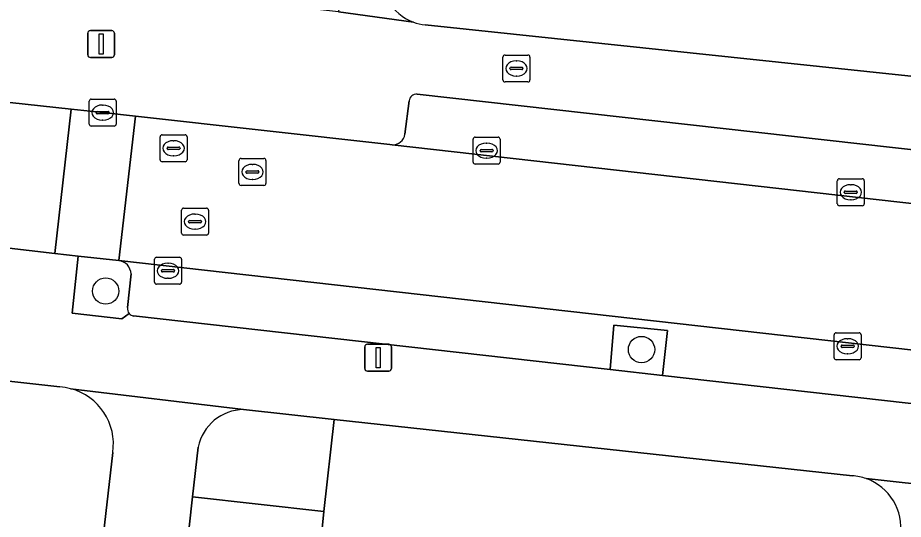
# Model space of a CAD drawing. Extents: x 161928 to 163071, y 386474 to 387428.
# Drawn here: x 162257.19 to 162290.09, y 387263.17 to 387281.8 of the extents above; entities that cross this region are included whole.
import ezdxf

# ---------------------------------------------------------------- set-up
doc = ezdxf.new("R2010")
doc.units = 0
for name, color, linetype in [('IMGEO_Boom', 7, 'Continuous'), ('IMGEO_Brandkraan', 7, 'Continuous'), ('IMGEO_Erf', 7, 'Continuous'), ('IMGEO_Groenvoorziening', 7, 'Continuous'), ('IMGEO_Kolk', 7, 'Continuous'), ('IMGEO_Lichtmast', 7, 'Continuous'), ('IMGEO_Parkeervlak_open', 7, 'Continuous'), ('IMGEO_Rijbaan_lokaal_open', 7, 'Continuous'), ('IMGEO_Rioolput', 7, 'Continuous'), ('IMGEO_Voetpad_open', 7, 'Continuous')]:
    doc.layers.add(name, color=color, linetype=linetype)

msp = doc.modelspace()

# ---------------------------------------------------------------- linework, layer by layer
at = {"layer": 'IMGEO_Boom'}
for centre in [(162260.46, 387271.648), (162280.364, 387269.474)]:
    msp.add_circle(centre, 0.489, dxfattribs=at)
at = {"layer": 'IMGEO_Brandkraan'}
for p, q in [((162275.218, 387279.491), (162275.218, 387280.343)), ((162275.293, 387280.417), (162276.145, 387280.417)), ((162276.219, 387280.343), (162276.219, 387279.491)), ((162275.477, 387279.911), (162275.477, 387279.923)), ((162275.915, 387279.874), (162275.517, 387279.874)), ((162275.52, 387279.96), (162275.918, 387279.96)), ((162275.706, 387280.197), (162275.731, 387280.197)), ((162275.961, 387279.923), (162275.961, 387279.911)), ((162275.729, 387279.637), (162275.704, 387279.637)), ((162276.145, 387279.417), (162275.293, 387279.417))]:
    msp.add_line(p, q, dxfattribs=at)
for points in [[(162275.218, 387279.491), (162275.218, 387280.343)], [(162275.293, 387280.417), (162276.145, 387280.417)], [(162276.219, 387280.343), (162276.219, 387279.491)], [(162276.145, 387279.417), (162275.293, 387279.417)]]:
    msp.add_lwpolyline(points, dxfattribs=at)
for centre, radius, start, end in [((162275.295, 387280.341), 0.0765, 91.552, 178.448), ((162275.295, 387280.341), 0.0765, 91.552, 178.448), ((162276.143, 387280.341), 0.0765, 1.552, 88.448), ((162276.143, 387280.341), 0.0765, 1.552, 88.448), ((162275.517, 387279.92), 0.0403, 85.8775, 175.7526), ((162275.514, 387279.91), 0.0366, 178.938, 274.7102), ((162275.918, 387279.917), 0.043, 264.8664, 352.4533), ((162275.922, 387279.922), 0.0386, 1.7309, 96.639), ((162275.295, 387279.493), 0.0765, 181.552, 268.448), ((162275.295, 387279.493), 0.0765, 181.552, 268.448), ((162276.143, 387279.493), 0.0765, 271.552, 358.448), ((162276.143, 387279.493), 0.0765, 271.552, 358.448)]:
    msp.add_arc(centre, radius, start, end, dxfattribs=at)
for centre, major_axis, ratio, start_param, end_param in [((162275.705, 387279.917), (-0.387, 0.002), 0.722429, 4.712389, 7.853982), ((162275.73, 387279.917), (-0.39, 0.002), 0.717154, 1.570796, 4.712389)]:
    msp.add_ellipse(centre, major_axis=major_axis, ratio=ratio, start_param=start_param, end_param=end_param, dxfattribs=at)
at = {"layer": 'IMGEO_Erf'}
for points in [[(162272.332, 387281.538), (162314.742, 387277.051), (162319.071, 387276.562)], [(162258.754, 387268.084), (162239.612, 387270.217), (162239.374, 387268.098), (162239.214, 387266.677), (162239.137, 387265.685), (162241.824, 387265.378), (162241.307, 387260.85), (162240.843, 387256.785), (162238.156, 387257.092), (162238.131, 387256.89), (162237.726, 387253.662), (162240.421, 387253.355), (162240.038, 387250), (162239.925, 387249.008), (162239.444, 387244.799), (162236.749, 387245.106), (162236.398, 387241.639), (162239.081, 387241.332), (162238.585, 387236.981), (162235.901, 387237.287), (162235.523, 387234.086), (162256.828, 387231.631), (162258.93, 387250), (162260.721, 387265.647)], [(162288.201, 387264.784), (162268.949, 387266.876), (162268.56, 387263.454), (162268.452, 387262.334), (162271.255, 387262.014), (162270.747, 387257.56), (162270.28, 387253.47), (162267.477, 387253.79), (162267.455, 387253.62), (162267.047, 387250.438), (162269.872, 387250.116), (162269.859, 387250), (162269.366, 387245.685), (162268.886, 387241.484), (162266.062, 387241.806), (162265.718, 387238.513), (162268.542, 387238.191), (162268.041, 387233.805)]]:
    msp.add_lwpolyline(points, dxfattribs=at)
for centre, radius, start, end in [((162272.537, 387283.39), 1.863, 173.4377, 249.627), ((162272.527, 387283.332), 1.805, 249.2927, 263.7941), ((162258.636, 387266.03), 2.058, 75.2936, 86.7029), ((162258.629, 387265.97), 2.117, 351.2204, 75.5222), ((162288.052, 387262.805), 1.985, 70.7789, 85.6845), ((162288.063, 387262.855), 1.934, 351.7157, 70.6196)]:
    msp.add_arc(centre, radius, start, end, dxfattribs=at)
at = {"layer": 'IMGEO_Groenvoorziening'}
for points in [[(162260.945, 387272.781), (162259.442, 387272.942), (162259.214, 387270.828), (162261.055, 387270.616), (162261.332, 387270.815)], [(162261.271, 387271.033), (162261.401, 387272.284)], [(162263.897, 387265.849), (162263.688, 387264.004), (162268.56, 387263.454), (162268.949, 387266.876), (162265.585, 387267.242)]]:
    msp.add_lwpolyline(points, dxfattribs=at)
msp.add_lwpolyline([(162279.194, 387268.729), (162281.146, 387268.509), (162281.328, 387270.186), (162279.34, 387270.375)], close=True, dxfattribs=at)
for centre, radius, start, end in [((162260.882, 387272.266), 0.519, 2.0139, 83.0592), ((162261.541, 387270.991), 0.274, 171.1885, 220.0765), ((162265.599, 387265.506), 1.736, 90.4648, 168.5966)]:
    msp.add_arc(centre, radius, start, end, dxfattribs=at)
at = {"layer": 'IMGEO_Kolk'}
for p, q in [((162259.849, 387277.852), (162259.849, 387278.704)), ((162259.924, 387278.778), (162260.776, 387278.778)), ((162260.337, 387278.558), (162260.362, 387278.558)), ((162260.85, 387278.704), (162260.85, 387277.852)), ((162260.108, 387278.272), (162260.108, 387278.284)), ((162260.546, 387278.235), (162260.148, 387278.235)), ((162260.151, 387278.321), (162260.549, 387278.321)), ((162260.592, 387278.284), (162260.592, 387278.272)), ((162260.36, 387277.998), (162260.335, 387277.998)), ((162260.776, 387277.778), (162259.924, 387277.778)), ((162274.109, 387276.439), (162274.109, 387277.291)), ((162274.184, 387277.365), (162275.036, 387277.365)), ((162275.11, 387277.291), (162275.11, 387276.439)), ((162274.597, 387277.145), (162274.622, 387277.145)), ((162274.368, 387276.859), (162274.368, 387276.871)), ((162274.806, 387276.822), (162274.408, 387276.822)), ((162274.411, 387276.908), (162274.809, 387276.908)), ((162274.62, 387276.585), (162274.595, 387276.585)), ((162274.852, 387276.871), (162274.852, 387276.859)), ((162275.036, 387276.365), (162274.184, 387276.365)), ((162287.637, 387274.894), (162287.637, 387275.746)), ((162287.712, 387275.82), (162288.564, 387275.82)), ((162288.125, 387275.6), (162288.15, 387275.6)), ((162288.638, 387275.746), (162288.638, 387274.894)), ((162287.896, 387275.314), (162287.896, 387275.326)), ((162288.334, 387275.277), (162287.936, 387275.277)), ((162287.939, 387275.363), (162288.337, 387275.363)), ((162288.38, 387275.326), (162288.38, 387275.314)), ((162288.148, 387275.04), (162288.123, 387275.04)), ((162288.564, 387274.82), (162287.712, 387274.82)), ((162262.276, 387271.975), (162262.276, 387272.827)), ((162262.351, 387272.901), (162263.203, 387272.901)), ((162262.764, 387272.681), (162262.789, 387272.681)), ((162263.277, 387272.827), (162263.277, 387271.975)), ((162262.535, 387272.395), (162262.535, 387272.407)), ((162262.973, 387272.358), (162262.575, 387272.358)), ((162262.578, 387272.444), (162262.976, 387272.444)), ((162263.019, 387272.407), (162263.019, 387272.395)), ((162262.787, 387272.121), (162262.762, 387272.121)), ((162263.203, 387271.901), (162262.351, 387271.901)), ((162287.519, 387269.172), (162287.519, 387270.024)), ((162287.594, 387270.098), (162288.446, 387270.098)), ((162288.52, 387270.024), (162288.52, 387269.172)), ((162288.007, 387269.878), (162288.032, 387269.878)), ((162287.778, 387269.592), (162287.778, 387269.604)), ((162288.216, 387269.555), (162287.818, 387269.555)), ((162287.821, 387269.641), (162288.219, 387269.641)), ((162288.262, 387269.604), (162288.262, 387269.592)), ((162288.446, 387269.098), (162287.594, 387269.098)), ((162288.03, 387269.318), (162288.005, 387269.318))]:
    msp.add_line(p, q, dxfattribs=at)
for points in [[(162259.849, 387277.852), (162259.849, 387278.704)], [(162259.924, 387278.778), (162260.776, 387278.778)], [(162260.85, 387278.704), (162260.85, 387277.852)], [(162260.776, 387277.778), (162259.924, 387277.778)], [(162274.109, 387276.439), (162274.109, 387277.291)], [(162274.184, 387277.365), (162275.036, 387277.365)], [(162275.11, 387277.291), (162275.11, 387276.439)], [(162275.036, 387276.365), (162274.184, 387276.365)], [(162287.637, 387274.894), (162287.637, 387275.746)], [(162287.712, 387275.82), (162288.564, 387275.82)], [(162288.638, 387275.746), (162288.638, 387274.894)], [(162288.564, 387274.82), (162287.712, 387274.82)], [(162262.276, 387271.975), (162262.276, 387272.827)], [(162262.351, 387272.901), (162263.203, 387272.901)], [(162263.277, 387272.827), (162263.277, 387271.975)], [(162263.203, 387271.901), (162262.351, 387271.901)], [(162287.519, 387269.172), (162287.519, 387270.024)], [(162287.594, 387270.098), (162288.446, 387270.098)], [(162288.52, 387270.024), (162288.52, 387269.172)], [(162288.446, 387269.098), (162287.594, 387269.098)]]:
    msp.add_lwpolyline(points, dxfattribs=at)
for centre, radius, start, end in [((162259.926, 387278.702), 0.0765, 91.552, 178.448), ((162259.926, 387278.702), 0.0765, 91.552, 178.448), ((162260.774, 387278.702), 0.0765, 1.552, 88.448), ((162260.774, 387278.702), 0.0765, 1.552, 88.448), ((162260.148, 387278.281), 0.0403, 85.8775, 175.7526), ((162260.145, 387278.271), 0.0366, 178.938, 274.7102), ((162260.549, 387278.278), 0.043, 264.8664, 352.4533), ((162260.553, 387278.283), 0.0386, 1.7309, 96.639), ((162259.926, 387277.854), 0.0765, 181.552, 268.448), ((162259.926, 387277.854), 0.0765, 181.552, 268.448), ((162260.774, 387277.854), 0.0765, 271.552, 358.448), ((162260.774, 387277.854), 0.0765, 271.552, 358.448), ((162274.186, 387277.289), 0.0765, 91.552, 178.448), ((162274.186, 387277.289), 0.0765, 91.552, 178.448), ((162275.034, 387277.289), 0.0765, 1.552, 88.448), ((162275.034, 387277.289), 0.0765, 1.552, 88.448), ((162274.408, 387276.868), 0.0403, 85.8775, 175.7526), ((162274.405, 387276.858), 0.0366, 178.938, 274.7102), ((162274.809, 387276.865), 0.043, 264.8664, 352.4533), ((162274.813, 387276.87), 0.0386, 1.7309, 96.639), ((162274.186, 387276.441), 0.0765, 181.552, 268.448), ((162274.186, 387276.441), 0.0765, 181.552, 268.448), ((162275.034, 387276.441), 0.0765, 271.552, 358.448), ((162275.034, 387276.441), 0.0765, 271.552, 358.448), ((162287.714, 387275.744), 0.0765, 91.552, 178.448), ((162287.714, 387275.744), 0.0765, 91.552, 178.448), ((162288.562, 387275.744), 0.0765, 1.552, 88.448), ((162288.562, 387275.744), 0.0765, 1.552, 88.448), ((162287.936, 387275.323), 0.0403, 85.8775, 175.7526), ((162287.933, 387275.313), 0.0366, 178.938, 274.7102), ((162288.337, 387275.32), 0.043, 264.8664, 352.4533), ((162288.341, 387275.325), 0.0386, 1.7309, 96.639), ((162287.714, 387274.896), 0.0765, 181.552, 268.448), ((162287.714, 387274.896), 0.0765, 181.552, 268.448), ((162288.562, 387274.896), 0.0765, 271.552, 358.448), ((162288.562, 387274.896), 0.0765, 271.552, 358.448), ((162262.353, 387272.825), 0.0765, 91.552, 178.448), ((162262.353, 387272.825), 0.0765, 91.552, 178.448), ((162263.201, 387272.825), 0.0765, 1.552, 88.448), ((162263.201, 387272.825), 0.0765, 1.552, 88.448), ((162262.575, 387272.404), 0.0403, 85.8775, 175.7526), ((162262.572, 387272.394), 0.0366, 178.938, 274.7102), ((162262.976, 387272.401), 0.043, 264.8664, 352.4533), ((162262.98, 387272.406), 0.0386, 1.7309, 96.639), ((162262.353, 387271.977), 0.0765, 181.552, 268.448), ((162262.353, 387271.977), 0.0765, 181.552, 268.448), ((162263.201, 387271.977), 0.0765, 271.552, 358.448), ((162263.201, 387271.977), 0.0765, 271.552, 358.448), ((162287.596, 387270.022), 0.0765, 91.552, 178.448), ((162287.596, 387270.022), 0.0765, 91.552, 178.448), ((162288.444, 387270.022), 0.0765, 1.552, 88.448), ((162288.444, 387270.022), 0.0765, 1.552, 88.448), ((162287.818, 387269.601), 0.0403, 85.8775, 175.7526), ((162287.815, 387269.591), 0.0366, 178.938, 274.7102), ((162288.219, 387269.598), 0.043, 264.8664, 352.4533), ((162288.223, 387269.603), 0.0386, 1.7309, 96.639), ((162287.596, 387269.174), 0.0765, 181.552, 268.448), ((162287.596, 387269.174), 0.0765, 181.552, 268.448), ((162288.444, 387269.174), 0.0765, 271.552, 358.448), ((162288.444, 387269.174), 0.0765, 271.552, 358.448)]:
    msp.add_arc(centre, radius, start, end, dxfattribs=at)
for centre, major_axis, ratio, start_param, end_param in [((162260.336, 387278.278), (-0.387, 0.002), 0.722429, 4.712389, 7.853982), ((162260.361, 387278.278), (-0.39, 0.002), 0.717154, 1.570796, 4.712389), ((162274.596, 387276.865), (-0.387, 0.002), 0.722429, 4.712389, 7.853982), ((162274.621, 387276.865), (-0.39, 0.002), 0.717154, 1.570796, 4.712389), ((162288.124, 387275.32), (-0.387, 0.002), 0.722429, 4.712389, 7.853982), ((162288.149, 387275.32), (-0.39, 0.002), 0.717154, 1.570796, 4.712389), ((162262.763, 387272.401), (-0.387, 0.002), 0.722429, 4.712389, 7.853982), ((162262.788, 387272.401), (-0.39, 0.002), 0.717154, 1.570796, 4.712389), ((162288.006, 387269.598), (-0.387, 0.002), 0.722429, 4.712389, 7.853982), ((162288.031, 387269.598), (-0.39, 0.002), 0.717154, 1.570796, 4.712389)]:
    msp.add_ellipse(centre, major_axis=major_axis, ratio=ratio, start_param=start_param, end_param=end_param, dxfattribs=at)
at = {"layer": 'IMGEO_Lichtmast'}
for p, q in [((162259.794, 387280.424), (162259.794, 387281.224)), ((162259.794, 387281.224), (162259.794, 387280.424)), ((162259.894, 387281.324), (162260.684, 387281.324)), ((162260.684, 387281.324), (162259.894, 387281.324)), ((162260.784, 387281.224), (162260.784, 387280.424)), ((162260.784, 387280.424), (162260.784, 387281.224)), ((162260.684, 387280.324), (162259.894, 387280.324)), ((162259.894, 387280.324), (162260.684, 387280.324)), ((162270.082, 387268.771), (162270.082, 387269.571)), ((162270.082, 387269.571), (162270.082, 387268.771)), ((162270.182, 387269.671), (162270.972, 387269.671)), ((162270.972, 387269.671), (162270.182, 387269.671)), ((162271.072, 387269.571), (162271.072, 387268.771)), ((162271.072, 387268.771), (162271.072, 387269.571)), ((162270.972, 387268.671), (162270.182, 387268.671)), ((162270.182, 387268.671), (162270.972, 387268.671))]:
    msp.add_line(p, q, dxfattribs=at)
for points in [[(162260.214, 387281.199), (162260.364, 387281.199), (162260.364, 387280.449), (162260.214, 387280.449), (162260.214, 387281.199)], [(162270.502, 387269.546), (162270.652, 387269.546), (162270.652, 387268.796), (162270.502, 387268.796), (162270.502, 387269.546)]]:
    msp.add_lwpolyline(points, dxfattribs=at)
for centre, start, end in [((162259.894, 387281.224), 90, 180), ((162259.894, 387281.224), 90, 180), ((162260.684, 387281.224), 0, 90), ((162260.684, 387281.224), 360, 90), ((162259.894, 387280.424), 180, 270), ((162259.894, 387280.424), 180, 270), ((162260.684, 387280.424), 270, 0), ((162260.684, 387280.424), 270, 0), ((162270.182, 387269.571), 90, 180), ((162270.182, 387269.571), 90, 180), ((162270.972, 387269.571), 0, 90), ((162270.972, 387269.571), 360, 90), ((162270.182, 387268.771), 180, 270), ((162270.182, 387268.771), 180, 270), ((162270.972, 387268.771), 270, 0), ((162270.972, 387268.771), 270, 0)]:
    msp.add_arc(centre, 0.1, start, end, dxfattribs=at)
at = {"layer": 'IMGEO_Parkeervlak_open'}
for points in [[(162318.815, 387273.708), (162272.029, 387278.958)], [(162271.735, 387278.715), (162271.576, 387277.477)], [(162271.098, 387277.078), (162319.346, 387271.628)], [(162318.341, 387266.311), (162260.945, 387272.781)], [(162261.401, 387272.284), (162261.271, 387271.033)], [(162261.491, 387270.721), (162279.194, 387268.729), (162279.34, 387270.375), (162281.328, 387270.186), (162281.146, 387268.509), (162298.409, 387266.566), (162298.588, 387268.238), (162300.553, 387268.039), (162300.378, 387266.344), (162317.733, 387264.391)]]:
    msp.add_lwpolyline(points, dxfattribs=at)
for centre, radius, start, end in [((162271.994, 387278.701), 0.259, 82.2535, 176.8961), ((162271.11, 387277.549), 0.471, 268.5163, 351.1891), ((162260.882, 387272.266), 0.519, 2.0139, 83.0592), ((162261.541, 387270.991), 0.274, 171.1885, 220.0765), ((162261.54, 387270.985), 0.269, 219.297, 259.5203)]:
    msp.add_arc(centre, radius, start, end, dxfattribs=at)
at = {"layer": 'IMGEO_Rijbaan_lokaal_open'}
for points in [[(162204.338, 387284.535), (162204.199, 387284.551), (162194.474, 387285.588), (162193.68, 387285.675), (162193.106, 387280.314), (162193.842, 387280.233), (162205.749, 387278.905), (162221.665, 387277.135), (162232.805, 387275.903), (162253.51, 387273.601), (162253.58, 387273.623), (162258.569, 387273.04), (162259.175, 387278.405), (162255.18, 387278.836), (162254.157, 387278.946), (162252.904, 387279.091)], [(162261.57, 387278.142), (162260.35, 387278.278), (162259.175, 387278.405), (162258.569, 387273.04), (162259.442, 387272.942), (162260.945, 387272.781)]]:
    msp.add_lwpolyline(points, close=True, dxfattribs=at)
for points in [[(162271.098, 387277.078), (162271.017, 387277.087), (162261.57, 387278.142), (162260.945, 387272.781), (162318.341, 387266.311)], [(162318.783, 387266.491), (162319.409, 387271.602), (162319.346, 387271.628), (162271.098, 387277.078)]]:
    msp.add_lwpolyline(points, dxfattribs=at)
at = {"layer": 'IMGEO_Rioolput'}
for p, q in [((162262.481, 387276.528), (162262.481, 387277.38)), ((162262.556, 387277.454), (162263.408, 387277.454)), ((162263.482, 387277.38), (162263.482, 387276.528)), ((162262.74, 387276.948), (162262.74, 387276.96)), ((162263.178, 387276.911), (162262.78, 387276.911)), ((162262.783, 387276.997), (162263.181, 387276.997)), ((162262.969, 387277.234), (162262.994, 387277.234)), ((162263.224, 387276.96), (162263.224, 387276.948)), ((162262.992, 387276.674), (162262.967, 387276.674)), ((162263.408, 387276.454), (162262.556, 387276.454)), ((162265.412, 387275.648), (162265.412, 387276.5)), ((162265.487, 387276.574), (162266.339, 387276.574)), ((162265.9, 387276.354), (162265.925, 387276.354)), ((162266.413, 387276.5), (162266.413, 387275.648)), ((162265.671, 387276.068), (162265.671, 387276.08)), ((162266.109, 387276.031), (162265.711, 387276.031)), ((162265.714, 387276.117), (162266.112, 387276.117)), ((162266.155, 387276.08), (162266.155, 387276.068)), ((162265.923, 387275.794), (162265.898, 387275.794)), ((162266.339, 387275.574), (162265.487, 387275.574)), ((162263.28, 387273.802), (162263.28, 387274.654)), ((162263.355, 387274.728), (162264.207, 387274.728)), ((162264.281, 387274.654), (162264.281, 387273.802)), ((162263.768, 387274.508), (162263.793, 387274.508)), ((162263.539, 387274.222), (162263.539, 387274.234)), ((162263.977, 387274.185), (162263.579, 387274.185)), ((162263.582, 387274.271), (162263.98, 387274.271)), ((162264.023, 387274.234), (162264.023, 387274.222)), ((162264.207, 387273.728), (162263.355, 387273.728)), ((162263.791, 387273.948), (162263.766, 387273.948))]:
    msp.add_line(p, q, dxfattribs=at)
for points in [[(162262.481, 387276.528), (162262.481, 387277.38)], [(162262.556, 387277.454), (162263.408, 387277.454)], [(162263.482, 387277.38), (162263.482, 387276.528)], [(162263.408, 387276.454), (162262.556, 387276.454)], [(162265.412, 387275.648), (162265.412, 387276.5)], [(162265.487, 387276.574), (162266.339, 387276.574)], [(162266.413, 387276.5), (162266.413, 387275.648)], [(162266.339, 387275.574), (162265.487, 387275.574)], [(162263.28, 387273.802), (162263.28, 387274.654)], [(162263.355, 387274.728), (162264.207, 387274.728)], [(162264.281, 387274.654), (162264.281, 387273.802)], [(162264.207, 387273.728), (162263.355, 387273.728)]]:
    msp.add_lwpolyline(points, dxfattribs=at)
for centre, radius, start, end in [((162262.558, 387277.378), 0.0765, 91.552, 178.448), ((162262.558, 387277.378), 0.0765, 91.552, 178.448), ((162263.406, 387277.378), 0.0765, 1.552, 88.448), ((162263.406, 387277.378), 0.0765, 1.552, 88.448), ((162262.78, 387276.957), 0.0403, 85.8775, 175.7526), ((162262.777, 387276.947), 0.0366, 178.938, 274.7102), ((162263.181, 387276.954), 0.043, 264.8664, 352.4533), ((162263.185, 387276.959), 0.0386, 1.7309, 96.639), ((162262.558, 387276.53), 0.0765, 181.552, 268.448), ((162262.558, 387276.53), 0.0765, 181.552, 268.448), ((162263.406, 387276.53), 0.0765, 271.552, 358.448), ((162263.406, 387276.53), 0.0765, 271.552, 358.448), ((162265.489, 387276.498), 0.0765, 91.552, 178.448), ((162265.489, 387276.498), 0.0765, 91.552, 178.448), ((162266.337, 387276.498), 0.0765, 1.552, 88.448), ((162266.337, 387276.498), 0.0765, 1.552, 88.448), ((162265.711, 387276.077), 0.0403, 85.8775, 175.7526), ((162265.708, 387276.067), 0.0366, 178.938, 274.7102), ((162266.112, 387276.074), 0.043, 264.8664, 352.4533), ((162266.116, 387276.079), 0.0386, 1.7309, 96.639), ((162265.489, 387275.65), 0.0765, 181.552, 268.448), ((162265.489, 387275.65), 0.0765, 181.552, 268.448), ((162266.337, 387275.65), 0.0765, 271.552, 358.448), ((162266.337, 387275.65), 0.0765, 271.552, 358.448), ((162263.357, 387274.652), 0.0765, 91.552, 178.448), ((162263.357, 387274.652), 0.0765, 91.552, 178.448), ((162264.205, 387274.652), 0.0765, 1.552, 88.448), ((162264.205, 387274.652), 0.0765, 1.552, 88.448), ((162263.579, 387274.231), 0.0403, 85.8775, 175.7526), ((162263.576, 387274.221), 0.0366, 178.938, 274.7102), ((162263.98, 387274.228), 0.043, 264.8664, 352.4533), ((162263.984, 387274.233), 0.0386, 1.7309, 96.639), ((162263.357, 387273.804), 0.0765, 181.552, 268.448), ((162263.357, 387273.804), 0.0765, 181.552, 268.448), ((162264.205, 387273.804), 0.0765, 271.552, 358.448), ((162264.205, 387273.804), 0.0765, 271.552, 358.448)]:
    msp.add_arc(centre, radius, start, end, dxfattribs=at)
for centre, major_axis, ratio, start_param, end_param in [((162262.968, 387276.954), (-0.387, 0.002), 0.722429, 4.712389, 7.853982), ((162262.993, 387276.954), (-0.39, 0.002), 0.717154, 1.570796, 4.712389), ((162265.899, 387276.074), (-0.387, 0.002), 0.722429, 4.712389, 7.853982), ((162265.924, 387276.074), (-0.39, 0.002), 0.717154, 1.570796, 4.712389), ((162263.767, 387274.228), (-0.387, 0.002), 0.722429, 4.712389, 7.853982), ((162263.792, 387274.228), (-0.39, 0.002), 0.717154, 1.570796, 4.712389)]:
    msp.add_ellipse(centre, major_axis=major_axis, ratio=ratio, start_param=start_param, end_param=end_param, dxfattribs=at)
at = {"layer": 'IMGEO_Voetpad_open'}
for points in [[(162280.274, 387382.824), (162272.593, 387314.376), (162271.913, 387308.201), (162269.103, 387282.019), (162271.889, 387281.644)], [(162271.889, 387281.644), (162269.103, 387282.019), (162264.016, 387282.609), (162261.931, 387283.115), (162259.313, 387283.36), (162252.985, 387283.914)], [(162319.071, 387276.562), (162314.742, 387277.051), (162272.332, 387281.538)], [(162252.56, 387281.031), (162252.814, 387281.264), (162255.386, 387280.976), (162255.18, 387278.836), (162259.175, 387278.405), (162260.35, 387278.278), (162261.57, 387278.142), (162271.017, 387277.087), (162271.098, 387277.078)], [(162272.029, 387278.958), (162318.815, 387273.708)], [(162271.576, 387277.477), (162271.735, 387278.715)], [(162261.332, 387270.815), (162261.055, 387270.616), (162259.214, 387270.828), (162259.442, 387272.942), (162258.569, 387273.04), (162253.58, 387273.623), (162253.51, 387273.601)], [(162317.733, 387264.391), (162300.378, 387266.344), (162298.409, 387266.566), (162281.146, 387268.509), (162279.194, 387268.729), (162261.491, 387270.721)], [(162236.295, 387270.587), (162239.612, 387270.217), (162258.754, 387268.084)], [(162259.158, 387268.02), (162265.585, 387267.242), (162268.949, 387266.876), (162288.201, 387264.784)], [(162265.585, 387267.242), (162259.158, 387268.02)], [(162259.568, 387227.759), (162259.758, 387229.427), (162260.939, 387239.784), (162261.124, 387241.404), (162262.284, 387251.597), (162262.481, 387253.324), (162263.561, 387262.881), (162263.688, 387264.004), (162263.897, 387265.849)], [(162260.721, 387265.647), (162258.93, 387250), (162256.828, 387231.631), (162254.326, 387209.454)], [(162288.705, 387264.679), (162294.752, 387264.014)], [(162294.752, 387264.014), (162288.705, 387264.679)]]:
    msp.add_lwpolyline(points, dxfattribs=at)
msp.add_lwpolyline([(162263.688, 387264.004), (162263.561, 387262.881), (162268.452, 387262.334), (162268.56, 387263.454)], close=True, dxfattribs=at)
for centre, radius, start, end in [((162272.537, 387283.39), 1.863, 173.4377, 249.627), ((162272.527, 387283.332), 1.805, 249.2927, 263.7941), ((162271.994, 387278.701), 0.259, 82.2535, 176.8961), ((162271.11, 387277.549), 0.471, 268.5163, 351.1891), ((162261.54, 387270.985), 0.269, 219.297, 259.5203), ((162258.636, 387266.03), 2.058, 75.2936, 86.7029), ((162258.629, 387265.97), 2.117, 351.2204, 75.5222), ((162265.599, 387265.506), 1.736, 90.4648, 168.5966), ((162288.052, 387262.805), 1.985, 70.7789, 85.6845), ((162288.063, 387262.855), 1.934, 351.7157, 70.6196)]:
    msp.add_arc(centre, radius, start, end, dxfattribs=at)

doc.saveas('drawing.dxf')
